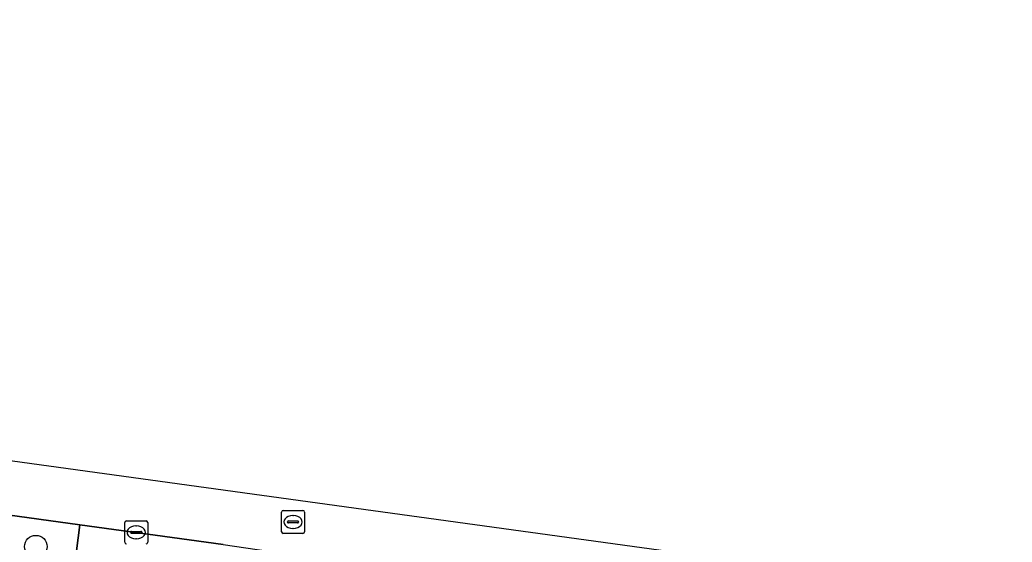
# Model space of a CAD drawing. Extents: x 160663 to 161506, y 382245 to 383291.
# Drawn here: x 160853.7 to 160896.85, y 383265.56 to 383288.26 of the extents above; entities that cross this region are included whole.
import ezdxf

# ---------------------------------------------------------------- set-up
doc = ezdxf.new("R2010")
doc.units = 0
for name, color, linetype in [('IMGEO_Berm_open', 7, 'Continuous'), ('IMGEO_Boom', 7, 'Continuous'), ('IMGEO_Groenvoorziening', 7, 'Continuous'), ('IMGEO_Kolk', 7, 'Continuous'), ('IMGEO_Rijbaan_lokaal_gesloten', 7, 'Continuous'), ('IMGEO_Rioolput', 7, 'Continuous')]:
    doc.layers.add(name, color=color, linetype=linetype)

msp = doc.modelspace()

# ---------------------------------------------------------------- linework, layer by layer
at = {"layer": 'IMGEO_Berm_open'}
msp.add_lwpolyline([(160862.548, 383265.458), (160856.311, 383266.312), (160855.96, 383263.61), (160866.022, 383262.062)], dxfattribs=at)
at = {"layer": 'IMGEO_Boom'}
msp.add_circle((160854.398, 383265.367), 0.489, dxfattribs=at)
at = {"layer": 'IMGEO_Groenvoorziening'}
msp.add_lwpolyline([(160856.311, 383266.312), (160850.949, 383267.047), (160850.573, 383264.439), (160855.96, 383263.61)], close=True, dxfattribs=at)
at = {"layer": 'IMGEO_Kolk'}
for p, q in [((160858.262, 383265.561), (160858.262, 383266.413)), ((160858.337, 383266.487), (160859.189, 383266.487)), ((160859.263, 383266.413), (160859.263, 383265.561)), ((160858.521, 383265.981), (160858.521, 383265.993)), ((160858.959, 383265.944), (160858.561, 383265.944)), ((160858.564, 383266.03), (160858.962, 383266.03)), ((160858.75, 383266.267), (160858.775, 383266.267)), ((160859.005, 383265.993), (160859.005, 383265.981)), ((160858.773, 383265.707), (160858.748, 383265.707))]:
    msp.add_line(p, q, dxfattribs=at)
for points in [[(160858.262, 383265.561), (160858.262, 383266.413)], [(160858.337, 383266.487), (160859.189, 383266.487)], [(160859.263, 383266.413), (160859.263, 383265.561)]]:
    msp.add_lwpolyline(points, dxfattribs=at)
for centre, radius, start, end in [((160858.339, 383266.411), 0.0765, 91.552, 178.448), ((160858.339, 383266.411), 0.0765, 91.552, 178.448), ((160859.187, 383266.411), 0.0765, 1.552, 88.448), ((160859.187, 383266.411), 0.0765, 1.552, 88.448), ((160858.561, 383265.99), 0.0403, 85.8775, 175.7526), ((160858.558, 383265.98), 0.0366, 178.938, 274.7102), ((160858.962, 383265.987), 0.043, 264.8664, 352.4533), ((160858.966, 383265.992), 0.0386, 1.7309, 96.639), ((160858.339, 383265.563), 0.0765, 181.552, 268.448), ((160858.339, 383265.563), 0.0765, 181.552, 268.448), ((160859.187, 383265.563), 0.0765, 271.552, 358.448), ((160859.187, 383265.563), 0.0765, 271.552, 358.448)]:
    msp.add_arc(centre, radius, start, end, dxfattribs=at)
for centre, major_axis, ratio, start_param, end_param in [((160858.749, 383265.987), (-0.387, 0.002), 0.722429, 4.712389, 7.853982), ((160858.774, 383265.987), (-0.39, 0.002), 0.717154, 1.570796, 4.712389)]:
    msp.add_ellipse(centre, major_axis=major_axis, ratio=ratio, start_param=start_param, end_param=end_param, dxfattribs=at)
at = {"layer": 'IMGEO_Rijbaan_lokaal_gesloten'}
for points in [[(160896.852, 383263.09), (160789.689, 383277.854), (160760.039, 383281.939), (160749.307, 383283.418), (160711.318, 383288.264), (160711.312, 383287.33), (160715.419, 383286.99), (160715.607, 383286.974), (160720.29, 383286.426), (160726.296, 383285.597)], [(160766.303, 383277.669), (160770.217, 383277.218), (160776.779, 383276.461), (160784.806, 383275.536), (160787.715, 383275.191), (160787.829, 383275.177), (160790.757, 383274.806), (160793.692, 383274.45), (160798.216, 383273.901), (160809.55, 383272.527), (160815.172, 383271.845), (160818.756, 383271.41), (160827.23, 383270.288), (160832.959, 383269.529), (160844.144, 383267.979), (160850.949, 383267.047), (160856.311, 383266.312), (160862.548, 383265.458), (160878.331, 383263.145), (160896.51, 383260.689), (160896.612, 383261.407), (160896.852, 383263.09)]]:
    msp.add_lwpolyline(points, dxfattribs=at)
at = {"layer": 'IMGEO_Rioolput'}
for p, q in [((160865.082, 383266.012), (160865.082, 383266.864)), ((160865.157, 383266.938), (160866.009, 383266.938)), ((160866.083, 383266.864), (160866.083, 383266.012)), ((160865.341, 383266.432), (160865.341, 383266.444)), ((160865.779, 383266.395), (160865.381, 383266.395)), ((160865.384, 383266.481), (160865.782, 383266.481)), ((160865.57, 383266.718), (160865.595, 383266.718)), ((160865.825, 383266.444), (160865.825, 383266.432)), ((160866.009, 383265.938), (160865.157, 383265.938)), ((160865.593, 383266.158), (160865.568, 383266.158))]:
    msp.add_line(p, q, dxfattribs=at)
for points in [[(160865.082, 383266.012), (160865.082, 383266.864)], [(160865.157, 383266.938), (160866.009, 383266.938)], [(160866.083, 383266.864), (160866.083, 383266.012)], [(160866.009, 383265.938), (160865.157, 383265.938)]]:
    msp.add_lwpolyline(points, dxfattribs=at)
for centre, radius, start, end in [((160865.159, 383266.862), 0.0765, 91.552, 178.448), ((160865.159, 383266.862), 0.0765, 91.552, 178.448), ((160866.007, 383266.862), 0.0765, 1.552, 88.448), ((160866.007, 383266.862), 0.0765, 1.552, 88.448), ((160865.381, 383266.441), 0.0403, 85.8775, 175.7526), ((160865.378, 383266.431), 0.0366, 178.938, 274.7102), ((160865.782, 383266.438), 0.043, 264.8664, 352.4533), ((160865.786, 383266.443), 0.0386, 1.7309, 96.639), ((160865.159, 383266.014), 0.0765, 181.552, 268.448), ((160865.159, 383266.014), 0.0765, 181.552, 268.448), ((160866.007, 383266.014), 0.0765, 271.552, 358.448), ((160866.007, 383266.014), 0.0765, 271.552, 358.448)]:
    msp.add_arc(centre, radius, start, end, dxfattribs=at)
for centre, major_axis, ratio, start_param, end_param in [((160865.569, 383266.438), (-0.387, 0.002), 0.722429, 4.712389, 7.853982), ((160865.594, 383266.438), (-0.39, 0.002), 0.717154, 1.570796, 4.712389)]:
    msp.add_ellipse(centre, major_axis=major_axis, ratio=ratio, start_param=start_param, end_param=end_param, dxfattribs=at)

doc.saveas('drawing.dxf')
